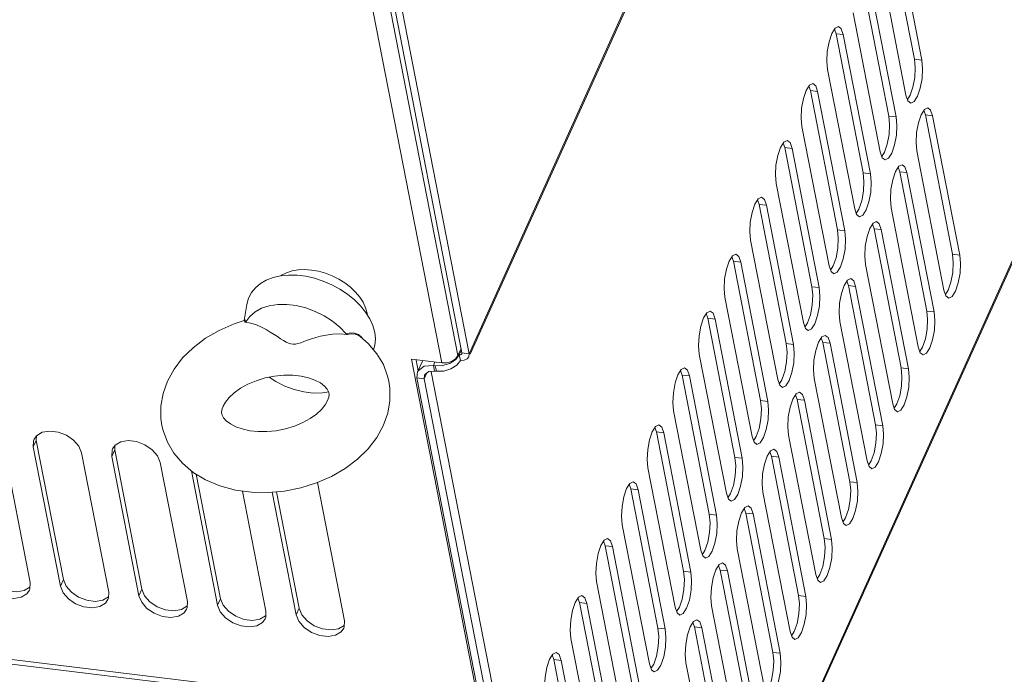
# Model space of a CAD drawing. Header units: millimetres. Extents: x -473 to 23648, y -382 to 1866.
# Tile 569 of 607: x 20685 to 20839, y 1083 to 1185. Entities that reach past the tile are written whole.
import ezdxf

# ---------------------------------------------------------------- set-up
doc = ezdxf.new("R2010")
doc.units = ezdxf.units.MM
doc.header["$LTSCALE"] = 80
doc.layers.get('0').update_dxf_attribs({"linetype": 'CONTINUOUS'})

msp = doc.modelspace()

# ---------------------------------------------------------------- linework, layer by layer
at = {"linetype": 'Continuous', "lineweight": 0}
for p, q in [((20944.069, 1551.392), (20755.404, 1132.944)), ((20755.551, 1132.877), (20944.019, 1550.888)), ((20773.532, 1000.146), (20964.04, 1422.683)), ((20773.679, 1000.079), (20963.99, 1422.179)), ((20755.404, 1132.944), (20732.401, 1250.981)), ((20751.146, 1131.516), (20727.903, 1250.782)), ((20753.643, 1132.65), (20730.687, 1250.444)), ((20754.275, 1133.081), (20731.349, 1250.719)), ((20820.522, 1200.493), (20824.748, 1178.808)), ((20821.651, 1200.356), (20825.877, 1178.671)), ((20823.419, 1173.219), (20819.193, 1194.904)), ((20816.527, 1191.633), (20820.753, 1169.949)), ((20817.657, 1191.496), (20821.883, 1169.812)), ((20819.425, 1164.36), (20815.199, 1186.044)), ((20812.533, 1182.774), (20812.291, 1183.477)), ((20813.353, 1183.536), (20812.915, 1183.881)), ((20813.662, 1182.637), (20813.353, 1183.536)), ((20812.533, 1182.774), (20813.662, 1182.637)), ((20812.533, 1182.774), (20816.759, 1161.089)), ((20813.662, 1182.637), (20817.888, 1160.952)), ((20824.748, 1178.808), (20825.877, 1178.671)), ((20815.43, 1155.5), (20811.204, 1177.185)), ((20808.538, 1173.914), (20808.296, 1174.618)), ((20809.359, 1174.676), (20808.921, 1175.022)), ((20809.668, 1173.777), (20809.359, 1174.676)), ((20808.538, 1173.914), (20809.668, 1173.777)), ((20808.538, 1173.914), (20812.764, 1152.229)), ((20809.668, 1173.777), (20813.894, 1152.092)), ((20823.419, 1173.219), (20823.728, 1172.32)), ((20823.661, 1172.516), (20824.082, 1173.191)), ((20823.728, 1172.32), (20824.166, 1171.974)), ((20827.259, 1170.896), (20826.821, 1171.242)), ((20820.753, 1169.949), (20821.883, 1169.812)), ((20826.438, 1170.135), (20826.196, 1170.838)), ((20826.438, 1170.135), (20827.568, 1169.997)), ((20826.438, 1170.135), (20830.664, 1148.45)), ((20827.568, 1169.997), (20827.259, 1170.896)), ((20827.568, 1169.997), (20831.794, 1148.313)), ((20811.436, 1146.64), (20807.21, 1168.325)), ((20804.544, 1165.054), (20804.302, 1165.758)), ((20805.364, 1165.816), (20804.926, 1166.162)), ((20805.673, 1164.917), (20805.364, 1165.816)), ((20804.544, 1165.054), (20805.673, 1164.917)), ((20804.544, 1165.054), (20808.77, 1143.37)), ((20805.673, 1164.917), (20809.899, 1143.233)), ((20819.425, 1164.36), (20819.734, 1163.461)), ((20819.667, 1163.656), (20820.088, 1164.331)), ((20829.335, 1142.861), (20825.11, 1164.545)), ((20819.734, 1163.461), (20820.172, 1163.115)), ((20823.264, 1162.037), (20822.826, 1162.383)), ((20823.573, 1161.138), (20823.264, 1162.037)), ((20816.759, 1161.089), (20817.888, 1160.952)), ((20822.444, 1161.275), (20822.202, 1161.978)), ((20822.444, 1161.275), (20823.573, 1161.138)), ((20822.444, 1161.275), (20826.67, 1139.59)), ((20823.573, 1161.138), (20827.799, 1139.453)), ((20807.441, 1137.781), (20803.215, 1159.465)), ((20800.549, 1156.195), (20800.307, 1156.898)), ((20800.549, 1156.195), (20804.775, 1134.51)), ((20800.549, 1156.195), (20801.679, 1156.058)), ((20801.369, 1156.957), (20800.932, 1157.302)), ((20801.679, 1156.058), (20801.369, 1156.957)), ((20801.679, 1156.058), (20805.905, 1134.373)), ((20815.43, 1155.5), (20815.739, 1154.601)), ((20815.672, 1154.796), (20816.093, 1155.472)), ((20815.739, 1154.601), (20816.177, 1154.255)), ((20825.341, 1134.001), (20821.115, 1155.686)), ((20818.449, 1152.415), (20818.207, 1153.119)), ((20819.269, 1153.177), (20818.832, 1153.523)), ((20819.579, 1152.278), (20819.269, 1153.177)), ((20812.764, 1152.229), (20813.894, 1152.092)), ((20818.449, 1152.415), (20822.675, 1130.731)), ((20818.449, 1152.415), (20819.579, 1152.278)), ((20819.579, 1152.278), (20823.805, 1130.593)), ((20803.446, 1128.921), (20799.22, 1150.606)), ((20797.375, 1148.097), (20796.937, 1148.443)), ((20830.664, 1148.45), (20831.794, 1148.313)), ((20796.555, 1147.335), (20796.313, 1148.039)), ((20796.555, 1147.335), (20800.781, 1125.65)), ((20796.555, 1147.335), (20797.684, 1147.198)), ((20797.684, 1147.198), (20797.375, 1148.097)), ((20797.684, 1147.198), (20801.91, 1125.513)), ((20821.346, 1125.141), (20817.12, 1146.826)), ((20811.436, 1146.64), (20811.745, 1145.741)), ((20811.678, 1145.937), (20812.099, 1146.612)), ((20811.745, 1145.741), (20812.183, 1145.395)), ((20814.455, 1143.556), (20814.213, 1144.259)), ((20815.275, 1144.317), (20814.837, 1144.663)), ((20815.584, 1143.418), (20815.275, 1144.317)), ((20808.77, 1143.37), (20809.899, 1143.233)), ((20814.455, 1143.556), (20818.681, 1121.871)), ((20814.455, 1143.556), (20815.584, 1143.418)), ((20815.584, 1143.418), (20819.81, 1121.734)), ((20829.335, 1142.861), (20829.645, 1141.962)), ((20829.577, 1142.157), (20829.999, 1142.833)), ((20720.791, 1140.6), (20720.397, 1138.131)), ((20799.452, 1120.061), (20795.226, 1141.746)), ((20829.645, 1141.962), (20830.082, 1141.616)), ((20739.559, 1138.955), (20739.526, 1139.279)), ((20792.56, 1138.476), (20792.318, 1139.179)), ((20793.38, 1139.237), (20792.943, 1139.583)), ((20793.69, 1138.338), (20793.38, 1139.237)), ((20826.67, 1139.59), (20827.799, 1139.453)), ((20720.364, 1138.11), (20720.363, 1138.11)), ((20720.407, 1138.13), (20720.412, 1138.141)), ((20792.56, 1138.476), (20796.786, 1116.791)), ((20792.56, 1138.476), (20793.69, 1138.338)), ((20793.69, 1138.338), (20797.916, 1116.654)), ((20807.441, 1137.781), (20807.75, 1136.882)), ((20807.683, 1137.077), (20808.104, 1137.752)), ((20817.352, 1116.282), (20813.126, 1137.966)), ((20807.75, 1136.882), (20808.188, 1136.536)), ((20738.455, 1135.625), (20738.454, 1135.626)), ((20738.862, 1135.267), (20738.671, 1135.542)), ((20804.775, 1134.51), (20805.905, 1134.373)), ((20810.46, 1134.696), (20810.218, 1135.4)), ((20810.46, 1134.696), (20814.686, 1113.011)), ((20810.46, 1134.696), (20811.59, 1134.559)), ((20811.28, 1135.458), (20810.842, 1135.804)), ((20811.59, 1134.559), (20811.28, 1135.458)), ((20811.59, 1134.559), (20815.815, 1112.874)), ((20754.142, 1133.759), (20753.643, 1132.65)), ((20754.195, 1133.488), (20753.874, 1132.777)), ((20755.404, 1132.944), (20754.275, 1133.081)), ((20825.341, 1134.001), (20825.65, 1133.102)), ((20825.583, 1133.297), (20826.004, 1133.973)), ((20825.65, 1133.102), (20826.088, 1132.756)), ((20746.44, 1132.088), (20757.287, 1076.43)), ((20746.44, 1132.088), (20751.146, 1131.516)), ((20747.131, 1131.928), (20747.454, 1130.274)), ((20747.38, 1130.112), (20748.176, 1131.877)), ((20750.088, 1131.645), (20749.847, 1131.109)), ((20751.28, 1131.099), (20752.396, 1131.431)), ((20752.396, 1131.431), (20753.307, 1132.02)), ((20753.264, 1132.146), (20752.657, 1131.754)), ((20753.643, 1132.65), (20753.264, 1132.146)), ((20753.307, 1132.02), (20753.874, 1132.777)), ((20754.043, 1131.909), (20753.476, 1131.153)), ((20753.661, 1132.802), (20753.874, 1132.777)), ((20754.049, 1132.782), (20753.874, 1132.777)), ((20754.043, 1131.909), (20753.874, 1132.777)), ((20754.638, 1131.928), (20754.043, 1131.909)), ((20755.105, 1132.132), (20754.638, 1131.928)), ((20755.354, 1132.44), (20755.105, 1132.132)), ((20795.457, 1111.202), (20791.231, 1132.886)), ((20747.286, 1129.162), (20747.384, 1130.118)), ((20748.832, 1129.949), (20748.415, 1129.025)), ((20748.527, 1129.717), (20749.113, 1130.163)), ((20749.113, 1130.163), (20750.016, 1130.242)), ((20774.453, 1002.19), (20749.517, 1130.145)), ((20749.847, 1131.109), (20750.016, 1130.242)), ((20749.847, 1131.109), (20750.129, 1131.075)), ((20750.016, 1130.242), (20750.298, 1130.208)), ((20750.129, 1131.075), (20751.28, 1131.099)), ((20750.298, 1130.208), (20750.129, 1131.075)), ((20751.449, 1130.232), (20750.298, 1130.208)), ((20752.565, 1130.564), (20751.449, 1130.232)), ((20753.476, 1131.153), (20752.565, 1130.564)), ((20788.566, 1129.616), (20788.324, 1130.319)), ((20789.386, 1130.378), (20788.948, 1130.723)), ((20789.695, 1129.479), (20789.386, 1130.378)), ((20822.675, 1130.731), (20823.805, 1130.593)), ((20770.192, 1011.624), (20747.286, 1129.162)), ((20747.286, 1129.162), (20748.415, 1129.025)), ((20748.415, 1129.025), (20748.477, 1129.623)), ((20773.56, 1000.001), (20748.415, 1129.025)), ((20748.477, 1129.623), (20748.527, 1129.717)), ((20788.566, 1129.616), (20792.792, 1107.931)), ((20788.566, 1129.616), (20789.695, 1129.479)), ((20789.695, 1129.479), (20793.921, 1107.794)), ((20803.446, 1128.921), (20803.756, 1128.022)), ((20803.688, 1128.217), (20804.11, 1128.893)), ((20813.357, 1107.422), (20809.131, 1129.107)), ((20803.756, 1128.022), (20804.193, 1127.676)), ((20807.286, 1126.598), (20806.848, 1126.944)), ((20800.781, 1125.65), (20801.91, 1125.513)), ((20806.466, 1125.836), (20806.224, 1126.54)), ((20806.466, 1125.836), (20810.692, 1104.152)), ((20806.466, 1125.836), (20807.595, 1125.699)), ((20807.595, 1125.699), (20807.286, 1126.598)), ((20807.595, 1125.699), (20811.821, 1104.014)), ((20791.463, 1102.342), (20787.237, 1124.027)), ((20821.346, 1125.141), (20821.656, 1124.242)), ((20821.588, 1124.438), (20822.01, 1125.113)), ((20821.656, 1124.242), (20822.093, 1123.897)), ((20784.571, 1120.756), (20784.329, 1121.46)), ((20784.571, 1120.756), (20788.797, 1099.072)), ((20784.571, 1120.756), (20785.701, 1120.619)), ((20785.391, 1121.518), (20784.953, 1121.864)), ((20785.701, 1120.619), (20785.391, 1121.518)), ((20818.681, 1121.871), (20819.81, 1121.734)), ((20688, 1119.446), (20687.539, 1118.424)), ((20687.574, 1119.385), (20687.539, 1118.424)), ((20687.658, 1119.609), (20687.574, 1119.385)), ((20688.058, 1120.175), (20687.658, 1119.609)), ((20688.025, 1120.128), (20688, 1119.446)), ((20692.226, 1097.761), (20688, 1119.446)), ((20785.701, 1120.619), (20789.926, 1098.934)), ((20799.452, 1120.061), (20799.761, 1119.162)), ((20799.694, 1119.358), (20800.115, 1120.033)), ((20799.761, 1119.162), (20800.199, 1118.816)), ((20809.363, 1098.562), (20805.137, 1120.247)), ((20682.834, 1118.995), (20687.06, 1097.311)), ((20691.765, 1096.739), (20687.539, 1118.424)), ((20700.235, 1117.96), (20699.774, 1116.938)), ((20699.809, 1117.899), (20699.774, 1116.938)), ((20699.892, 1118.122), (20699.809, 1117.899)), ((20700.293, 1118.689), (20699.892, 1118.122)), ((20700.26, 1118.642), (20700.235, 1117.96)), ((20704.461, 1096.275), (20700.235, 1117.96)), ((20802.471, 1116.977), (20802.229, 1117.68)), ((20803.291, 1117.738), (20802.853, 1118.084)), ((20803.6, 1116.839), (20803.291, 1117.738)), ((20695.069, 1117.509), (20699.295, 1095.825)), ((20704, 1095.253), (20699.774, 1116.938)), ((20796.786, 1116.791), (20797.916, 1116.654)), ((20802.471, 1116.977), (20806.697, 1095.292)), ((20802.471, 1116.977), (20803.6, 1116.839)), ((20803.6, 1116.839), (20807.826, 1095.155)), ((20817.352, 1116.282), (20817.661, 1115.383)), ((20817.594, 1115.578), (20818.015, 1116.254)), ((20707.303, 1116.023), (20711.529, 1094.338)), ((20716.235, 1093.767), (20712.155, 1114.702)), ((20787.468, 1093.482), (20783.242, 1115.167)), ((20817.661, 1115.383), (20818.099, 1115.037)), ((20716.696, 1094.789), (20712.919, 1114.172)), ((20781.397, 1112.658), (20780.959, 1113.004)), ((20814.686, 1113.011), (20815.815, 1112.874)), ((20757.287, 1076.43), (20467.416, 1111.64)), ((20720.119, 1111.556), (20723.764, 1092.852)), ((20731.808, 1112.873), (20735.999, 1091.366)), ((20780.577, 1111.897), (20780.335, 1112.6)), ((20780.577, 1111.897), (20784.803, 1090.212)), ((20780.577, 1111.897), (20781.706, 1111.759)), ((20781.706, 1111.759), (20781.397, 1112.658)), ((20781.706, 1111.759), (20785.932, 1090.075)), ((20467.883, 1110.862), (20757.754, 1075.652)), ((20728.47, 1092.281), (20724.75, 1111.367)), ((20728.931, 1093.303), (20725.399, 1111.425)), ((20795.457, 1111.202), (20795.767, 1110.303)), ((20795.699, 1110.498), (20796.121, 1111.173)), ((20795.767, 1110.303), (20796.204, 1109.957)), ((20805.368, 1089.703), (20801.142, 1111.387)), ((20798.477, 1108.117), (20798.235, 1108.821)), ((20799.297, 1108.879), (20798.859, 1109.225)), ((20799.606, 1107.98), (20799.297, 1108.879)), ((20792.792, 1107.931), (20793.921, 1107.794)), ((20798.477, 1108.117), (20802.702, 1086.432)), ((20798.477, 1108.117), (20799.606, 1107.98)), ((20799.606, 1107.98), (20803.832, 1086.295)), ((20813.357, 1107.422), (20813.666, 1106.523)), ((20813.599, 1106.718), (20814.02, 1107.394)), ((20783.474, 1084.623), (20779.248, 1106.307)), ((20813.666, 1106.523), (20814.104, 1106.177)), ((20777.402, 1103.799), (20776.964, 1104.144)), ((20777.711, 1102.9), (20777.402, 1103.799)), ((20810.692, 1104.152), (20811.821, 1104.014)), ((20776.582, 1103.037), (20776.34, 1103.74)), ((20776.582, 1103.037), (20780.808, 1081.352)), ((20776.582, 1103.037), (20777.711, 1102.9)), ((20777.711, 1102.9), (20781.937, 1081.215)), ((20791.463, 1102.342), (20791.772, 1101.443)), ((20791.705, 1101.638), (20792.126, 1102.314)), ((20801.374, 1080.843), (20797.148, 1102.528)), ((20791.772, 1101.443), (20792.21, 1101.097)), ((20794.482, 1099.257), (20794.24, 1099.961)), ((20794.482, 1099.257), (20798.708, 1077.573)), ((20794.482, 1099.257), (20795.611, 1099.12)), ((20795.302, 1100.019), (20794.864, 1100.365)), ((20795.611, 1099.12), (20795.302, 1100.019)), ((20692.226, 1097.761), (20691.765, 1096.739)), ((20692.226, 1097.761), (20692.646, 1096.745)), ((20788.797, 1099.072), (20789.926, 1098.934)), ((20795.611, 1099.12), (20799.837, 1077.435)), ((20809.363, 1098.562), (20809.672, 1097.663)), ((20809.605, 1097.859), (20810.026, 1098.534)), ((20809.672, 1097.663), (20810.11, 1097.318)), ((20686.126, 1096.058), (20687.002, 1096.581)), ((20686.942, 1096.126), (20687.025, 1096.349)), ((20687.025, 1096.349), (20687.06, 1097.311)), ((20704.461, 1096.275), (20704, 1095.253)), ((20704.461, 1096.275), (20704.881, 1095.259)), ((20779.479, 1075.763), (20775.253, 1097.448)), ((20698.361, 1094.571), (20699.237, 1095.095)), ((20699.176, 1094.64), (20699.26, 1094.863)), ((20699.26, 1094.863), (20699.295, 1095.825)), ((20716.696, 1094.789), (20716.235, 1093.767)), ((20716.696, 1094.789), (20717.116, 1093.773)), ((20772.588, 1094.177), (20772.346, 1094.881)), ((20773.408, 1094.939), (20772.97, 1095.285)), ((20773.717, 1094.04), (20773.408, 1094.939)), ((20806.697, 1095.292), (20807.826, 1095.155)), ((20710.596, 1093.085), (20711.472, 1093.609)), ((20711.411, 1093.153), (20711.495, 1093.377)), ((20711.495, 1093.377), (20711.529, 1094.338)), ((20728.931, 1093.303), (20728.47, 1092.281)), ((20728.931, 1093.303), (20729.35, 1092.286)), ((20772.588, 1094.177), (20776.813, 1072.493)), ((20772.588, 1094.177), (20773.717, 1094.04)), ((20773.717, 1094.04), (20777.943, 1072.355)), ((20787.468, 1093.482), (20787.777, 1092.583)), ((20787.71, 1092.779), (20788.131, 1093.454)), ((20797.379, 1071.983), (20793.153, 1093.668)), ((20722.831, 1091.599), (20723.706, 1092.123)), ((20723.646, 1091.667), (20723.73, 1091.891)), ((20723.73, 1091.891), (20723.764, 1092.852)), ((20787.777, 1092.583), (20788.215, 1092.237)), ((20791.308, 1091.159), (20790.87, 1091.505)), ((20735.065, 1090.113), (20735.941, 1090.637)), ((20735.881, 1090.181), (20735.965, 1090.405)), ((20735.965, 1090.405), (20735.999, 1091.366)), ((20784.803, 1090.212), (20785.932, 1090.075)), ((20790.487, 1090.398), (20790.245, 1091.101)), ((20790.487, 1090.398), (20794.713, 1068.713)), ((20790.487, 1090.398), (20791.617, 1090.26)), ((20791.617, 1090.26), (20791.308, 1091.159)), ((20791.617, 1090.26), (20795.843, 1068.576)), ((20775.485, 1066.903), (20771.259, 1088.588)), ((20805.368, 1089.703), (20805.677, 1088.804)), ((20805.61, 1088.999), (20806.031, 1089.675)), ((20805.677, 1088.804), (20806.115, 1088.458)), ((20768.593, 1085.318), (20768.351, 1086.021)), ((20769.413, 1086.079), (20768.975, 1086.425)), ((20769.722, 1085.18), (20769.413, 1086.079)), ((20802.702, 1086.432), (20803.832, 1086.295)), ((20768.593, 1085.318), (20772.819, 1063.633)), ((20768.593, 1085.318), (20769.722, 1085.18)), ((20769.722, 1085.18), (20773.948, 1063.496)), ((20783.474, 1084.623), (20783.783, 1083.724)), ((20783.716, 1083.919), (20784.137, 1084.595)), ((20793.385, 1063.124), (20789.159, 1084.808)), ((20783.783, 1083.724), (20784.221, 1083.378))]:
    msp.add_line(p, q, dxfattribs=at)
for points in [[(20812.915, 1183.881), (20812.383, 1183.625), (20811.87, 1182.802)], [(20811.87, 1182.802), (20811.442, 1181.539), (20811.166, 1180.027), (20811.082, 1178.498), (20811.204, 1177.185)], [(20824.082, 1173.191), (20824.51, 1174.454), (20824.786, 1175.966), (20824.87, 1177.495), (20824.748, 1178.808)], [(20824.166, 1171.974), (20824.698, 1172.231), (20825.212, 1173.054), (20825.639, 1174.317), (20825.916, 1175.828), (20825.999, 1177.357), (20825.877, 1178.671)], [(20808.921, 1175.022), (20808.388, 1174.765), (20807.875, 1173.942)], [(20807.875, 1173.942), (20807.448, 1172.679), (20807.171, 1171.168), (20807.088, 1169.639), (20807.21, 1168.325)], [(20826.821, 1171.242), (20826.288, 1170.986), (20825.775, 1170.163)], [(20820.088, 1164.331), (20820.515, 1165.595), (20820.792, 1167.106), (20820.875, 1168.635), (20820.753, 1169.949)], [(20820.172, 1163.115), (20820.704, 1163.371), (20821.217, 1164.194), (20821.645, 1165.458), (20821.921, 1166.969), (20822.005, 1168.498), (20821.883, 1169.812)], [(20825.775, 1170.163), (20825.348, 1168.899), (20825.071, 1167.388), (20824.987, 1165.859), (20825.11, 1164.545)], [(20803.881, 1165.083), (20803.453, 1163.819), (20803.177, 1162.308), (20803.093, 1160.779), (20803.215, 1159.465)], [(20804.926, 1166.162), (20804.394, 1165.906), (20803.881, 1165.083)], [(20822.826, 1162.383), (20822.294, 1162.126), (20821.781, 1161.303)], [(20816.093, 1155.472), (20816.521, 1156.735), (20816.797, 1158.246), (20816.881, 1159.775), (20816.759, 1161.089)], [(20816.177, 1154.255), (20816.709, 1154.511), (20817.223, 1155.335), (20817.65, 1156.598), (20817.927, 1158.109), (20818.01, 1159.638), (20817.888, 1160.952)], [(20821.781, 1161.303), (20821.353, 1160.04), (20821.077, 1158.529), (20820.993, 1157), (20821.115, 1155.686)], [(20799.886, 1156.223), (20799.459, 1154.96), (20799.182, 1153.448), (20799.098, 1151.92), (20799.22, 1150.606)], [(20800.932, 1157.302), (20800.399, 1157.046), (20799.886, 1156.223)], [(20818.832, 1153.523), (20818.299, 1153.266), (20817.786, 1152.443)], [(20812.099, 1146.612), (20812.526, 1147.875), (20812.803, 1149.387), (20812.886, 1150.916), (20812.764, 1152.229)], [(20812.183, 1145.395), (20812.715, 1145.652), (20813.228, 1146.475), (20813.656, 1147.738), (20813.932, 1149.249), (20814.016, 1150.778), (20813.894, 1152.092)], [(20817.786, 1152.443), (20817.359, 1151.18), (20817.082, 1149.669), (20816.998, 1148.14), (20817.12, 1146.826)], [(20796.937, 1148.443), (20796.405, 1148.186), (20795.892, 1147.363)], [(20829.999, 1142.833), (20830.426, 1144.096), (20830.703, 1145.607), (20830.786, 1147.136), (20830.664, 1148.45)], [(20830.082, 1141.616), (20830.615, 1141.872), (20831.128, 1142.695), (20831.555, 1143.959), (20831.832, 1145.47), (20831.916, 1146.999), (20831.794, 1148.313)], [(20795.892, 1147.363), (20795.464, 1146.1), (20795.188, 1144.589), (20795.104, 1143.06), (20795.226, 1141.746)], [(20720.791, 1140.6), (20721.068, 1141.612), (20721.512, 1142.46), (20722.127, 1143.216), (20722.904, 1143.864), (20723.827, 1144.393), (20724.88, 1144.793), (20726.042, 1145.057), (20727.292, 1145.179), (20728.607, 1145.158), (20729.962, 1144.993), (20731.332, 1144.688), (20732.692, 1144.249), (20734.016, 1143.683), (20735.279, 1143.002), (20736.458, 1142.217), (20737.532, 1141.344), (20738.479, 1140.399), (20739.282, 1139.399)], [(20739.526, 1139.279), (20739.289, 1140.111), (20738.903, 1140.945), (20738.377, 1141.764), (20737.721, 1142.55), (20736.949, 1143.289), (20736.075, 1143.965), (20735.119, 1144.564), (20734.099, 1145.074), (20733.036, 1145.484), (20731.953, 1145.787), (20730.87, 1145.976), (20729.81, 1146.047), (20728.794, 1146), (20727.844, 1145.833), (20726.978, 1145.553), (20726.214, 1145.163), (20726.08, 1145.061)], [(20814.837, 1144.663), (20814.305, 1144.407), (20813.792, 1143.584)], [(20808.104, 1137.752), (20808.532, 1139.016), (20808.808, 1140.527), (20808.892, 1142.056), (20808.77, 1143.37)], [(20808.188, 1136.536), (20808.72, 1136.792), (20809.234, 1137.615), (20809.661, 1138.879), (20809.938, 1140.39), (20810.021, 1141.919), (20809.899, 1143.233)], [(20813.792, 1143.584), (20813.364, 1142.32), (20813.087, 1140.809), (20813.004, 1139.28), (20813.126, 1137.966)], [(20720.618, 1137.914), (20721.237, 1138.762), (20722.07, 1139.473), (20723.094, 1140.027), (20724.282, 1140.408), (20725.601, 1140.606), (20727.016, 1140.616), (20728.486, 1140.437), (20729.973, 1140.075), (20731.435, 1139.539), (20732.833, 1138.844), (20734.128, 1138.008), (20735.285, 1137.056), (20736.272, 1136.012)], [(20739.282, 1139.399), (20739.927, 1138.364), (20740.402, 1137.311), (20740.696, 1136.261)], [(20792.943, 1139.583), (20792.41, 1139.327), (20791.897, 1138.504)], [(20826.004, 1133.973), (20826.432, 1135.236), (20826.708, 1136.747), (20826.792, 1138.276), (20826.67, 1139.59)], [(20826.088, 1132.756), (20826.62, 1133.013), (20827.133, 1133.836), (20827.561, 1135.099), (20827.838, 1136.61), (20827.921, 1138.139), (20827.799, 1139.453)], [(20720.364, 1138.11), (20718.816, 1137.593), (20716.496, 1136.58), (20714.358, 1135.339), (20712.428, 1133.88), (20710.801, 1132.278), (20709.463, 1130.533), (20708.436, 1128.667)], [(20720.412, 1138.141), (20720.383, 1138.118), (20720.364, 1138.11)], [(20720.498, 1137.864), (20720.431, 1138.07), (20720.364, 1138.11)], [(20720.618, 1137.914), (20720.551, 1138.162), (20720.466, 1138.224), (20720.393, 1138.09)], [(20720.618, 1137.914), (20720.591, 1137.884), (20720.551, 1137.867), (20720.498, 1137.864)], [(20736.449, 1135.927), (20735.259, 1136.021), (20734.139, 1135.98), (20733.149, 1135.85), (20732.281, 1135.669), (20731.516, 1135.462), (20730.838, 1135.245), (20730.231, 1135.031), (20729.687, 1134.832), (20729.198, 1134.66), (20728.755, 1134.528), (20728.355, 1134.448), (20727.987, 1134.428), (20727.636, 1134.471), (20727.28, 1134.579), (20726.901, 1134.753), (20726.49, 1134.988), (20726.045, 1135.274), (20725.559, 1135.598), (20725.026, 1135.951), (20724.44, 1136.322), (20723.793, 1136.701), (20723.075, 1137.074), (20722.275, 1137.421), (20721.396, 1137.705), (20720.498, 1137.864)], [(20791.897, 1138.504), (20791.47, 1137.24), (20791.193, 1135.729), (20791.109, 1134.2), (20791.231, 1132.886)], [(20738.671, 1135.542), (20738.165, 1135.932), (20737.562, 1136.148), (20736.914, 1136.175), (20736.272, 1136.012)], [(20736.272, 1136.012), (20736.316, 1135.974), (20736.376, 1135.945), (20736.449, 1135.927)], [(20738.454, 1135.626), (20738.237, 1135.772), (20737.669, 1135.998), (20737.057, 1136.05), (20736.449, 1135.927)], [(20740.531, 1133.552), (20740.729, 1134.249), (20740.806, 1135.234), (20740.696, 1136.261)], [(20742.904, 1128.643), (20742.718, 1129.438), (20742.045, 1131.245), (20741.051, 1132.938), (20739.702, 1134.53), (20738.455, 1135.625)], [(20804.11, 1128.893), (20804.537, 1130.156), (20804.814, 1131.667), (20804.897, 1133.196), (20804.775, 1134.51)], [(20809.797, 1134.724), (20809.37, 1133.461), (20809.093, 1131.95), (20809.009, 1130.421), (20809.131, 1129.107)], [(20810.842, 1135.804), (20810.31, 1135.547), (20809.797, 1134.724)], [(20754.26, 1132.933), (20754.187, 1132.842), (20754.049, 1132.782)], [(20754.275, 1133.081), (20754.266, 1132.947), (20754.26, 1132.933)], [(20755.404, 1132.944), (20755.374, 1132.488), (20755.354, 1132.44)], [(20804.193, 1127.676), (20804.726, 1127.933), (20805.239, 1128.756), (20805.666, 1130.019), (20805.943, 1131.53), (20806.027, 1133.059), (20805.905, 1134.373)], [(20752.657, 1131.754), (20751.913, 1131.532), (20751.146, 1131.516)], [(20747.384, 1130.118), (20747.464, 1130.27), (20748.401, 1130.982), (20749.847, 1131.109)], [(20788.948, 1130.723), (20788.416, 1130.467), (20787.903, 1129.644)], [(20822.01, 1125.113), (20822.437, 1126.377), (20822.714, 1127.888), (20822.797, 1129.417), (20822.675, 1130.731)], [(20822.093, 1123.897), (20822.626, 1124.153), (20823.139, 1124.976), (20823.566, 1126.239), (20823.843, 1127.751), (20823.927, 1129.279), (20823.805, 1130.593)], [(20708.436, 1128.667), (20707.75, 1126.741), (20707.41, 1124.792), (20707.413, 1122.849), (20707.569, 1121.758)], [(20733.579, 1126.826), (20733.525, 1127.023), (20733.307, 1127.435), (20732.882, 1127.91), (20732.241, 1128.389), (20731.405, 1128.824), (20730.398, 1129.182), (20729.233, 1129.444), (20727.94, 1129.585), (20726.546, 1129.591), (20725.096, 1129.45), (20723.646, 1129.161), (20722.252, 1128.735), (20720.963, 1128.191), (20719.813, 1127.554), (20718.839, 1126.858), (20718.051, 1126.13), (20717.468, 1125.414), (20717.097, 1124.763)], [(20733.537, 1126.98), (20732.553, 1126.832), (20731.139, 1126.823), (20729.669, 1127.001), (20728.182, 1127.363), (20726.72, 1127.899), (20725.322, 1128.595), (20724.255, 1129.283)], [(20742.037, 1121.733), (20742.723, 1123.659), (20743.063, 1125.608), (20743.06, 1127.551), (20742.904, 1128.643)], [(20787.903, 1129.644), (20787.475, 1128.381), (20787.198, 1126.869), (20787.115, 1125.341), (20787.237, 1124.027)], [(20733.376, 1125.638), (20733.564, 1126.195), (20733.602, 1126.647), (20733.579, 1126.826)], [(20806.848, 1126.944), (20806.316, 1126.687), (20805.802, 1125.864)], [(20716.894, 1123.574), (20716.948, 1123.378), (20717.166, 1122.965), (20717.591, 1122.49), (20718.232, 1122.011), (20719.068, 1121.577), (20720.075, 1121.218), (20721.24, 1120.957), (20722.533, 1120.815), (20723.927, 1120.809), (20725.377, 1120.95), (20726.827, 1121.239), (20728.221, 1121.666), (20729.51, 1122.209), (20730.66, 1122.846), (20731.634, 1123.542), (20732.422, 1124.27), (20733.005, 1124.987), (20733.376, 1125.638)], [(20800.115, 1120.033), (20800.543, 1121.296), (20800.819, 1122.808), (20800.903, 1124.337), (20800.781, 1125.65)], [(20800.199, 1118.816), (20800.731, 1119.073), (20801.244, 1119.896), (20801.672, 1121.159), (20801.949, 1122.67), (20802.032, 1124.199), (20801.91, 1125.513)], [(20805.802, 1125.864), (20805.375, 1124.601), (20805.098, 1123.09), (20805.015, 1121.561), (20805.137, 1120.247)], [(20717.097, 1124.763), (20716.909, 1124.206), (20716.871, 1123.754), (20716.894, 1123.574)], [(20695.069, 1117.509), (20694.649, 1118.526), (20693.826, 1119.475), (20692.698, 1120.242), (20691.403, 1120.734), (20690.095, 1120.893), (20688.934, 1120.699), (20688.058, 1120.175)], [(20707.569, 1121.758), (20707.755, 1120.962), (20708.428, 1119.156), (20709.422, 1117.462), (20710.771, 1115.87), (20712.443, 1114.459), (20714.374, 1113.291), (20716.602, 1112.354), (20719.002, 1111.71), (20721.513, 1111.363), (20724.096, 1111.308), (20726.67, 1111.538), (20729.204, 1112.041), (20731.657, 1112.807), (20733.977, 1113.821), (20736.115, 1115.061), (20738.045, 1116.521), (20739.672, 1118.123), (20741.01, 1119.868), (20742.037, 1121.733)], [(20783.908, 1120.784), (20783.481, 1119.521), (20783.204, 1118.01), (20783.12, 1116.481), (20783.242, 1115.167)], [(20784.953, 1121.864), (20784.421, 1121.607), (20783.908, 1120.784)], [(20818.015, 1116.254), (20818.442, 1117.517), (20818.719, 1119.028), (20818.803, 1120.557), (20818.681, 1121.871)], [(20818.099, 1115.037), (20818.631, 1115.293), (20819.144, 1116.116), (20819.572, 1117.38), (20819.848, 1118.891), (20819.932, 1120.42), (20819.81, 1121.734)], [(20707.303, 1116.023), (20706.884, 1117.039), (20706.06, 1117.989), (20704.933, 1118.756), (20703.638, 1119.248), (20702.33, 1119.407), (20701.169, 1119.213), (20700.293, 1118.689)], [(20802.853, 1118.084), (20802.321, 1117.828), (20801.808, 1117.005)], [(20796.121, 1111.173), (20796.548, 1112.437), (20796.825, 1113.948), (20796.908, 1115.477), (20796.786, 1116.791)], [(20796.204, 1109.957), (20796.737, 1110.213), (20797.25, 1111.036), (20797.677, 1112.3), (20797.954, 1113.811), (20798.038, 1115.34), (20797.916, 1116.654)], [(20801.808, 1117.005), (20801.38, 1115.741), (20801.104, 1114.23), (20801.02, 1112.701), (20801.142, 1111.387)], [(20780.959, 1113.004), (20780.427, 1112.748), (20779.913, 1111.925)], [(20814.02, 1107.394), (20814.448, 1108.657), (20814.725, 1110.168), (20814.808, 1111.697), (20814.686, 1113.011)], [(20779.913, 1111.925), (20779.486, 1110.661), (20779.209, 1109.15), (20779.126, 1107.621), (20779.248, 1106.307)], [(20814.104, 1106.177), (20814.637, 1106.434), (20815.15, 1107.257), (20815.577, 1108.52), (20815.854, 1110.031), (20815.938, 1111.56), (20815.815, 1112.874)], [(20798.859, 1109.225), (20798.327, 1108.968), (20797.813, 1108.145)], [(20792.126, 1102.314), (20792.553, 1103.577), (20792.83, 1105.088), (20792.914, 1106.617), (20792.792, 1107.931)], [(20792.21, 1101.097), (20792.742, 1101.354), (20793.255, 1102.177), (20793.683, 1103.44), (20793.959, 1104.951), (20794.043, 1106.48), (20793.921, 1107.794)], [(20797.813, 1108.145), (20797.386, 1106.882), (20797.109, 1105.371), (20797.026, 1103.842), (20797.148, 1102.528)], [(20776.964, 1104.144), (20776.432, 1103.888), (20775.919, 1103.065)], [(20810.026, 1098.534), (20810.453, 1099.798), (20810.73, 1101.309), (20810.814, 1102.838), (20810.692, 1104.152)], [(20810.11, 1097.318), (20810.642, 1097.574), (20811.155, 1098.397), (20811.583, 1099.66), (20811.859, 1101.172), (20811.943, 1102.7), (20811.821, 1104.014)], [(20775.919, 1103.065), (20775.491, 1101.802), (20775.215, 1100.29), (20775.131, 1098.762), (20775.253, 1097.448)], [(20793.819, 1099.285), (20793.391, 1098.022), (20793.115, 1096.511), (20793.031, 1094.982), (20793.153, 1093.668)], [(20794.864, 1100.365), (20794.332, 1100.108), (20793.819, 1099.285)], [(20679.531, 1098.225), (20679.95, 1097.209), (20680.774, 1096.26), (20681.901, 1095.493), (20683.196, 1095), (20684.504, 1094.841), (20685.665, 1095.035), (20686.541, 1095.559), (20686.942, 1096.126)], [(20680.411, 1098.231), (20681.234, 1097.282), (20682.362, 1096.515), (20683.657, 1096.022), (20684.965, 1095.863), (20686.126, 1096.058)], [(20788.131, 1093.454), (20788.559, 1094.717), (20788.836, 1096.229), (20788.919, 1097.758), (20788.797, 1099.072)], [(20788.215, 1092.237), (20788.748, 1092.494), (20789.261, 1093.317), (20789.688, 1094.58), (20789.965, 1096.091), (20790.049, 1097.62), (20789.926, 1098.934)], [(20691.765, 1096.739), (20692.185, 1095.723), (20693.008, 1094.774), (20694.136, 1094.006), (20695.431, 1093.514), (20696.739, 1093.355), (20697.9, 1093.549), (20698.776, 1094.073), (20699.176, 1094.64)], [(20692.646, 1096.745), (20693.469, 1095.796), (20694.597, 1095.029), (20695.892, 1094.536), (20697.199, 1094.377), (20698.361, 1094.571)], [(20704, 1095.253), (20704.42, 1094.236), (20705.243, 1093.287), (20706.37, 1092.52), (20707.666, 1092.028), (20708.973, 1091.869), (20710.135, 1092.063), (20711.011, 1092.587), (20711.411, 1093.153)], [(20704.881, 1095.259), (20705.704, 1094.31), (20706.831, 1093.543), (20708.127, 1093.05), (20709.434, 1092.891), (20710.596, 1093.085)], [(20772.97, 1095.285), (20772.438, 1095.028), (20771.924, 1094.205)], [(20806.031, 1089.675), (20806.459, 1090.938), (20806.735, 1092.449), (20806.819, 1093.978), (20806.697, 1095.292)], [(20806.115, 1088.458), (20806.648, 1088.714), (20807.161, 1089.537), (20807.588, 1090.801), (20807.865, 1092.312), (20807.948, 1093.841), (20807.826, 1095.155)], [(20716.235, 1093.767), (20716.655, 1092.75), (20717.478, 1091.801), (20718.605, 1091.034), (20719.901, 1090.542), (20721.208, 1090.383), (20722.37, 1090.577), (20723.246, 1091.101), (20723.646, 1091.667)], [(20717.116, 1093.773), (20717.939, 1092.824), (20719.066, 1092.056), (20720.362, 1091.564), (20721.669, 1091.405), (20722.831, 1091.599)], [(20771.924, 1094.205), (20771.497, 1092.942), (20771.22, 1091.431), (20771.137, 1089.902), (20771.259, 1088.588)], [(20728.47, 1092.281), (20728.89, 1091.264), (20729.713, 1090.315), (20730.84, 1089.548), (20732.136, 1089.055), (20733.443, 1088.897), (20734.605, 1089.091), (20735.48, 1089.615), (20735.881, 1090.181)], [(20729.35, 1092.286), (20730.174, 1091.337), (20731.301, 1090.57), (20732.596, 1090.078), (20733.904, 1089.919), (20735.065, 1090.113)], [(20790.87, 1091.505), (20790.338, 1091.249), (20789.824, 1090.426)], [(20784.137, 1084.595), (20784.564, 1085.858), (20784.841, 1087.369), (20784.925, 1088.898), (20784.803, 1090.212)], [(20784.221, 1083.378), (20784.753, 1083.634), (20785.266, 1084.457), (20785.694, 1085.721), (20785.97, 1087.232), (20786.054, 1088.761), (20785.932, 1090.075)], [(20789.824, 1090.426), (20789.397, 1089.162), (20789.12, 1087.651), (20789.037, 1086.122), (20789.159, 1084.808)], [(20768.975, 1086.425), (20768.443, 1086.169), (20767.93, 1085.346)], [(20802.037, 1080.815), (20802.464, 1082.078), (20802.741, 1083.589), (20802.825, 1085.118), (20802.702, 1086.432)], [(20802.121, 1079.598), (20802.653, 1079.855), (20803.166, 1080.678), (20803.594, 1081.941), (20803.87, 1083.452), (20803.954, 1084.981), (20803.832, 1086.295)], [(20767.93, 1085.346), (20767.502, 1084.082), (20767.226, 1082.571), (20767.142, 1081.042), (20767.264, 1079.728)]]:
    msp.add_lwpolyline(points, dxfattribs=at)

doc.saveas('drawing.dxf')
